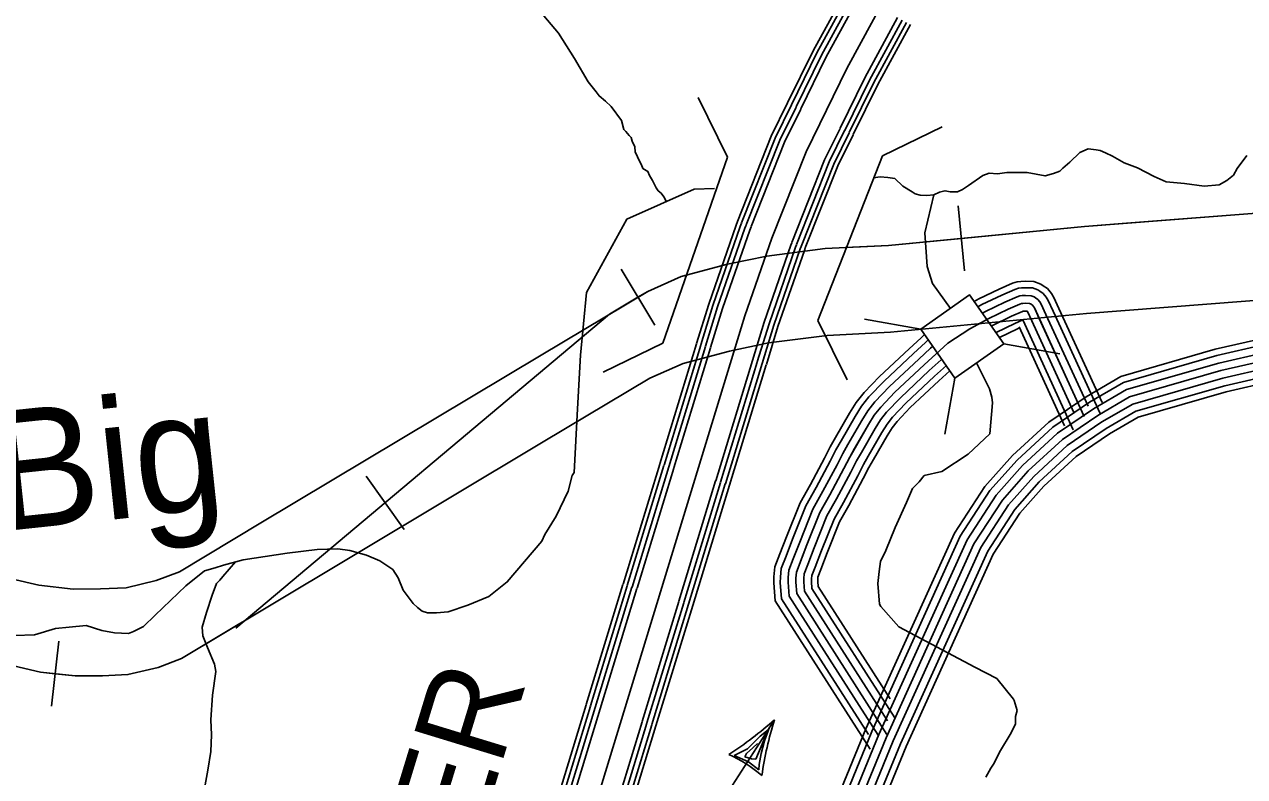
# Model space of a CAD drawing. Extents: x 1551132 to 1791609, y 378168 to 563823.
# Drawn here: x 1589174 to 1594033, y 414761 to 417755 of the extents above; entities that cross this region are included whole.
import ezdxf

# ---------------------------------------------------------------- set-up
doc = ezdxf.new("R2010")
doc.units = 0
for name, color, linetype in [('DESIGN - CONTOURS - Intermediate with optional Text', 7, 'Continuous'), ('DESIGN - DRAINAGE - Bridges and Cross Drains Size Text', 7, 'Continuous'), ('DESIGN - ROW - Right-of-Way and Easement Labels', 7, 'Continuous'), ('DESIGN - TRANSPORTATION - Text', 7, 'Continuous'), ('SURVEY - CENTERLINE - Preliminary Text', 7, 'Continuous'), ('SURVEY - DRAINAGE - Storm Sewer', 7, 'Continuous'), ('SURVEY - TRANSPORTATION - Roads', 7, 'Continuous')]:
    doc.layers.add(name, color=color, linetype=linetype)

msp = doc.modelspace()

# ---------------------------------------------------------------- linework, layer by layer
at = {"layer": 'DESIGN - CONTOURS - Intermediate with optional Text'}
for p, q in [((1592917.766, 416773.627), (1592892.916, 417032.442)), ((1591684.128, 416557.196), (1591550.956, 416780.502)), ((1590686.659, 415744.382), (1590535.538, 415955.996)), ((1589282.883, 415041.196), (1589312.182, 415299.544))]:
    msp.add_line(p, q, dxfattribs=at)
for points in [[(1589123.612, 415548.184), (1589231.334, 415522.892), (1589369.165, 415507.258), (1589477.17, 415507.992), (1589579.235, 415512.809), (1589699.557, 415541.434), (1589791.955, 415576.402), (1590116.139, 415770.874), (1591231.663, 416438.717), (1591656.512, 416692.091), (1591789.175, 416750.618), (1591973.738, 416800.519), (1592130.109, 416832.737), (1592362.445, 416862.054), (1592614.598, 416875.121), (1593395.471, 416950.091), (1594028.04, 416998.751), (1594254.243, 417016.126), (1594410.564, 417044.335), (1594531.92, 417074.995), (1594660.625, 417128.796), (1594720.174, 417163.389), (1594927.644, 417280.6), (1595023.692, 417345.935)], [(1589131.295, 415202.3), (1589239.017, 415177.008), (1589376.848, 415161.374), (1589484.853, 415162.108), (1589586.918, 415166.925), (1589707.24, 415195.55), (1589799.638, 415230.518), (1590123.822, 415424.99), (1591239.346, 416092.833), (1591664.195, 416346.207), (1591796.858, 416404.733), (1591981.421, 416454.635), (1592137.792, 416486.853), (1592370.128, 416516.17), (1592622.281, 416529.237), (1593403.154, 416604.206), (1594035.723, 416652.866), (1594261.926, 416670.242), (1594418.247, 416698.451), (1594539.603, 416729.11), (1594668.308, 416782.912), (1594727.857, 416817.505), (1594935.327, 416934.716), (1595031.375, 417000.051)], [(1593562.584, 416962.949), (1594028.04, 416998.751), (1594220.619, 417013.543)], [(1592905.341, 416903.039), (1593395.471, 416950.091), (1593562.584, 416962.949)], [(1592442.035, 416866.179), (1592614.598, 416875.121), (1592905.341, 416903.039)], [(1591617.538, 416668.849), (1591656.512, 416692.091), (1591789.175, 416750.618), (1591802.567, 416754.234)], [(1590016.241, 415351.93), (1591503.807, 416601.022), (1591617.538, 416668.849)], [(1588702.105, 415432.614), (1588785.186, 415372.579), (1588906.3, 415293.061), (1588993.823, 415249.976), (1589131.295, 415202.3), (1589239.017, 415177.008), (1589297.533, 415170.374)], [(1589926.135, 415306.395), (1590032.266, 415370.063)], [(1589297.533, 415170.374), (1589376.848, 415161.374), (1589484.853, 415162.108), (1589586.918, 415166.925), (1589707.24, 415195.55), (1589799.638, 415230.518), (1589926.135, 415306.395)]]:
    msp.add_lwpolyline(points, dxfattribs=at)
at = {"layer": 'DESIGN - ROW - Right-of-Way and Easement Labels'}
for p, q in [((1592135.658, 414946.612), (1592086.534, 414830.859)), ((1592103.484, 414921.995), (1592135.658, 414946.612)), ((1592141.616, 414957.846), (1592121.391, 414902.903)), ((1592053.801, 414872.06), (1592103.484, 414921.995)), ((1592121.391, 414902.903), (1592107.883, 414852.385)), ((1591999.961, 414844.976), (1592053.801, 414872.06)), ((1592057.66, 414819.275), (1591999.961, 414844.976)), ((1592043.21, 414839.851), (1592049.443, 414853.468)), ((1592049.443, 414853.468), (1592074.643, 414875.043)), ((1592074.643, 414875.043), (1592093.109, 414892.152)), ((1592107.883, 414852.385), (1592099.842, 414808.5)), ((1592069.526, 414831.734), (1592043.21, 414839.851)), ((1592099.042, 414787.633), (1592057.66, 414819.275)), ((1592086.534, 414830.859), (1592069.526, 414831.734)), ((1592099.842, 414808.5), (1592099.042, 414787.633))]:
    msp.add_line(p, q, dxfattribs=at)
msp.add_lwpolyline([(1592160.707, 414987.421), (1591790.982, 414411.606), (1592057.434, 414188.734)], dxfattribs=at)
for centre, radius, start, end in [((1591232.78, 416017.454), 1386.355, 302.575361, 312.0139), ((1593645.821, 414535.711), 1552.312, 163.082858, 171.510636), ((1591760.352, 414363.976), 532.291, 48.864228, 65.722625)]:
    msp.add_arc(centre, radius, start, end, dxfattribs=at)
at = {"layer": 'DESIGN - TRANSPORTATION - Text'}
for points in [[(1591730.935, 417049.009), (1591720.077, 417068.326), (1591710.236, 417082.46), (1591698.344, 417092.618), (1591690.478, 417104.727), (1591674.795, 417132.944), (1591663.02, 417153.111), (1591657.204, 417169.203), (1591637.338, 417181.445), (1591631.496, 417195.537), (1591623.655, 417209.646), (1591615.855, 417227.763), (1591606.08, 417247.906), (1591604.305, 417267.948), (1591594.555, 417290.098), (1591590.705, 417304.157), (1591582.797, 417312.266), (1591568.981, 417328.449), (1591561.073, 417336.549), (1591551.473, 417372.709), (1591510.082, 417427.269), (1591488.333, 417449.552), (1591462.559, 417469.886), (1591450.742, 417486.045), (1591419.193, 417526.463), (1591364.228, 417619.232), (1591301.354, 417720.109), (1591163.182, 417883.947)], [(1594041.198, 417232.415), (1594002.616, 417180.797), (1593988.324, 417154.93), (1593962.083, 417133.204), (1593931.884, 417115.537), (1593871.819, 417110.228), (1593793.937, 417121.154), (1593720.014, 417128.029), (1593672.24, 417148.621), (1593606.625, 417183.43), (1593552.859, 417204.089), (1593507.152, 417230.656), (1593479.294, 417242.998), (1593457.403, 417253.274), (1593441.429, 417255.465), (1593409.479, 417259.84), (1593377.297, 417244.198), (1593336.881, 417206.622), (1593308.615, 417182.922), (1593296.474, 417171.046), (1593272.366, 417161.313), (1593238.258, 417151.696), (1593166.402, 417164.554), (1593086.404, 417165.496), (1593048.346, 417159.929), (1593016.372, 417162.313), (1592990.256, 417152.604), (1592933.816, 417113.211), (1592909.641, 417097.469), (1592889.525, 417087.694), (1592861.534, 417088.019), (1592839.576, 417092.286), (1592817.51, 417086.535), (1592795.402, 417076.785), (1592767.361, 417073.102), (1592741.387, 417075.41), (1592721.429, 417079.652), (1592709.521, 417087.802), (1592671.772, 417110.269), (1592640.114, 417140.687), (1592612.156, 417145.02), (1592582.182, 417147.37), (1592555.516, 417144.545)], [(1591921.539, 417100.877), (1591841.191, 417098.652), (1591573.206, 416979.515), (1591412.409, 416687.632), (1591388.201, 416438.384), (1591376.326, 416224.32), (1591363.777, 415971.022), (1591355.643, 415959.096), (1591338.952, 415897.212), (1591291.836, 415797.626), (1591247.012, 415724.057), (1591234.313, 415698.381)], [(1592795.402, 417076.785), (1592759.769, 416924.481), (1592769.136, 416790.961), (1592790.21, 416723.034), (1592861.425, 416624.557)], [(1592965.198, 416407.476), (1593016.888, 416304.057), (1593026.496, 416271.389), (1593028.413, 416248.33), (1593017.963, 416125.019), (1592932.298, 416044.833), (1592827.284, 415975.715), (1592757.419, 415959.314), (1592737.136, 415933.513), (1592710.845, 415907.788), (1592686.22, 415852.003), (1592641.105, 415752.392), (1592604.072, 415660.706), (1592583.581, 415616.88), (1592577.131, 415576.904), (1592572.598, 415528.894), (1592579.681, 415446.7), (1592584.814, 415438.35), (1592655.604, 415357.015), (1592959.322, 415196.177), (1593045.67, 415151.493), (1593112.668, 415068.866)], [(1591234.313, 415698.381), (1591096.899, 415535.56), (1591024.251, 415478.325), (1590939.861, 415443.266), (1590861.546, 415416.149), (1590815.506, 415412.682), (1590779.515, 415413.107), (1590757.582, 415419.374), (1590739.741, 415433.599), (1590721.925, 415449.833), (1590682.509, 415502.359), (1590663.068, 415552.652), (1590641.427, 415584.953), (1590589.819, 415619.604), (1590536.071, 415642.263), (1590470.272, 415661.055), (1590422.348, 415667.63), (1590340.309, 415664.58), (1590220.145, 415649.971), (1590045.84, 415623.978), (1589967.601, 415602.861), (1589933.476, 415591.244), (1589891.344, 415579.719), (1589816.679, 415520.517), (1589695.365, 415403.781), (1589648.858, 415358.263), (1589608.634, 415338.704), (1589588.543, 415330.929), (1589532.577, 415333.587), (1589482.67, 415342.187), (1589420.897, 415362.938), (1589352.815, 415355.721), (1589298.749, 415350.346), (1589214.468, 415325.303), (1589136.428, 415322.212)], [(1590014.583, 415615.545), (1589965.092, 415556.827), (1589952.934, 415542.951), (1589938.776, 415529.101), (1589922.26, 415483.233), (1589899.477, 415413.406), (1589882.836, 415355.521), (1589884.452, 415321.454), (1589903.935, 415275.169), (1589931.193, 415208.759), (1589936.859, 415178.65), (1589923.801, 415084.673), (1589916.71, 414986.628), (1589920.035, 414926.51), (1589917.293, 414860.45), (1589904.468, 414786.498), (1589893.818, 414728.547), (1589893.552, 414704.896)], [(1593112.668, 415068.866), (1593115.402, 415064.416), (1593126.951, 415024.223), (1593120.685, 415000.264), (1593120.351, 414970.23), (1593099.885, 414928.412), (1593061.169, 414864.777), (1593032.562, 414811.042), (1593022.387, 414795.142), (1593001.987, 414759.333)]]:
    msp.add_lwpolyline(points, dxfattribs=at)
at = {"layer": 'SURVEY - CENTERLINE - Preliminary Text'}
for points in [[(1590777.955, 412456.346), (1592043.086, 416594.797), (1592150.084, 416903.472), (1592286.514, 417247.889), (1592448.927, 417579.306), (1592604.849, 417865.239), (1592861.46, 418251.891), (1593069.722, 418525.723), (1594410.766, 420181.826), (1594824.182, 420678.348), (1594960.987, 420814.168), (1595091.426, 420928.388), (1595285.496, 421051.858), (1600278.989, 423681.755), (1600399.095, 423758.457), (1600533.9, 423862.427), (1600657.331, 423984.272), (1600723.921, 424059.007), (1600835.985, 424211.719), (1600918.816, 424354.681), (1600956.174, 424432.658), (1600998.398, 424544.753), (1601040.98, 424673.207)], [(1592213.374, 417442.836), (1592314.372, 417648.925), (1592447.036, 417892.206)], [(1592229.082, 417435.136), (1592329.922, 417640.883), (1592462.394, 417883.831)], [(1592247.048, 417426.336), (1592347.688, 417631.691), (1592479.952, 417874.256)], [(1592265.656, 417418.219), (1592365.704, 417622.366), (1592498.193, 417865.331)], [(1592422.286, 417341.459), (1592520.659, 417542.189), (1592651.331, 417781.82)], [(1592440.502, 417332.525), (1592538.683, 417532.864), (1592669.139, 417772.103)], [(1592458.46, 417323.725), (1592556.45, 417523.672), (1592686.697, 417762.528)], [(1592474.176, 417316.025), (1592571.991, 417515.63), (1592702.063, 417754.153)], [(1592013.837, 416970.782), (1592147.884, 417309.207), (1592212.974, 417442.019)], [(1592030.103, 416964.34), (1592163.9, 417302.124), (1592228.682, 417434.311)], [(1592048.694, 416956.973), (1592182.208, 417294.024), (1592246.64, 417425.511)], [(1592067.886, 416950.348), (1592200.774, 417285.815), (1592265.256, 417417.402)], [(1592230.057, 416886.105), (1592360.421, 417215.197), (1592421.886, 417340.642)], [(1592248.915, 416878.638), (1592378.979, 417206.988), (1592440.102, 417331.717)], [(1592267.506, 416871.271), (1592397.286, 417198.896), (1592458.06, 417322.916)], [(1592283.772, 416864.821), (1592413.303, 417191.813), (1592473.776, 417315.208)], [(1595714.009, 417314.227), (1595162.163, 416964.425), (1594810.563, 416750.019), (1594646.433, 416668.876), (1594533.069, 416616.582), (1594437.438, 416588.923), (1594285.359, 416546.23), (1593916.017, 416461.703), (1593540.126, 416353.492), (1593401.537, 416272.906), (1593253.016, 416172.02), (1593108.202, 416038.983), (1592998.205, 415914.93), (1592878.099, 415730.016), (1592524.915, 414950.454), (1592289.096, 414375.697)], [(1595727.775, 417292.501), (1595175.746, 416942.591), (1594822.979, 416727.477), (1594657.525, 416645.667), (1594542.078, 416592.415), (1594444.488, 416564.189), (1594291.708, 416521.296), (1593922.45, 416436.794), (1593550.301, 416329.658), (1593415.245, 416251.13), (1593269.024, 416151.803), (1593126.569, 416020.933), (1593018.721, 415899.313), (1592900.724, 415717.633), (1592548.531, 414940.262), (1592313.02, 414366.264)], [(1595744.366, 417266.317), (1595192.113, 416916.257), (1594837.946, 416700.293), (1594670.883, 416617.691), (1594552.936, 416563.289), (1594452.98, 416534.38), (1594299.358, 416491.246), (1593930.2, 416406.76), (1593562.559, 416300.924), (1593431.77, 416224.871), (1593288.323, 416127.435), (1593148.71, 415999.182), (1593043.454, 415880.479), (1592927.99, 415702.707), (1592576.997, 414927.978), (1592341.861, 414354.88)], [(1595760.966, 417240.133), (1595208.479, 416889.932), (1594852.912, 416673.109), (1594684.249, 416589.715), (1594563.794, 416534.155), (1594461.479, 416504.563), (1594307.008, 416461.195), (1593937.95, 416376.734), (1593574.825, 416272.198), (1593448.286, 416198.621), (1593307.623, 416103.068), (1593170.851, 415977.423), (1593068.187, 415861.645), (1592955.264, 415687.782), (1592605.463, 414915.695), (1592370.702, 414343.505)], [(1595760.966, 417240.133), (1595208.479, 416889.932), (1594852.912, 416673.109), (1594684.249, 416589.715), (1594563.794, 416534.155), (1594461.479, 416504.563), (1594307.008, 416461.195), (1593937.95, 416376.734), (1593574.825, 416272.198), (1593448.286, 416198.621), (1593307.623, 416103.068), (1593170.851, 415977.423), (1593068.187, 415861.645), (1592955.264, 415687.782), (1592605.463, 414915.695), (1592370.702, 414343.505)], [(1595777.566, 417213.949), (1595224.845, 416863.606), (1594867.878, 416645.925), (1594697.616, 416561.739), (1594574.652, 416505.021), (1594469.979, 416474.745), (1594314.658, 416431.144), (1593945.7, 416346.708), (1593587.091, 416243.472), (1593464.802, 416172.37), (1593326.922, 416078.701), (1593192.992, 415955.664), (1593092.919, 415842.811), (1592982.538, 415672.857), (1592633.929, 414903.411), (1592399.543, 414332.129)], [(1595794.157, 417187.765), (1595241.211, 416837.272), (1594882.845, 416618.741), (1594710.974, 416533.764), (1594585.51, 416475.895), (1594478.471, 416444.936), (1594322.308, 416401.093), (1593953.449, 416316.674), (1593599.349, 416214.738), (1593481.327, 416146.111), (1593346.222, 416054.334), (1593215.133, 415933.914), (1593117.652, 415823.977), (1593009.804, 415657.931), (1592662.395, 414891.128), (1592428.384, 414320.746)], [(1595807.39, 417166.889), (1595254.269, 416816.28), (1594894.786, 416597.074), (1594721.632, 416511.463), (1594594.168, 416452.67), (1594485.245, 416421.161), (1594328.407, 416377.134), (1593959.633, 416292.732), (1593609.132, 416191.829), (1593494.502, 416125.177), (1593361.605, 416034.908), (1593232.783, 415916.563), (1593137.368, 415808.969), (1593031.546, 415646.031), (1592685.095, 414881.327), (1592451.375, 414311.679)], [(1591850.932, 416484.327), (1591899.056, 416641.756), (1592008.054, 416956.206), (1592013.504, 416969.957)], [(1591867.665, 416479.21), (1591915.697, 416636.331), (1592024.47, 416950.106), (1592029.778, 416963.507)], [(1591886.79, 416473.36), (1591934.714, 416630.131), (1592043.22, 416943.148), (1592048.369, 416956.14)], [(1591906.456, 416468.302), (1591954.005, 416623.848), (1592062.236, 416936.089), (1592067.561, 416949.506)], [(1592073.269, 416417.301), (1592119.868, 416569.763), (1592225.799, 416875.363), (1592229.724, 416885.246)], [(1592092.66, 416411.376), (1592139.159, 416563.471), (1592244.823, 416868.296), (1592248.573, 416877.78)], [(1592111.793, 416405.525), (1592158.175, 416557.271), (1592263.573, 416861.337), (1592267.173, 416870.413)], [(1592128.526, 416400.409), (1592174.816, 416551.846), (1592279.981, 416855.246), (1592283.439, 416863.963)], [(1591704.485, 416005.29), (1591850.665, 416483.452)], [(1591721.218, 416000.173), (1591867.398, 416478.335)], [(1591740.351, 415994.323), (1591886.531, 416472.485)], [(1591760.009, 415989.264), (1591906.189, 416467.435)], [(1591926.822, 415938.263), (1592073.002, 416416.434)], [(1591946.213, 415932.329), (1592092.393, 416410.5)], [(1591965.337, 415926.488), (1592111.518, 416404.659)], [(1591982.079, 415921.371), (1592128.259, 416399.542)], [(1591558.047, 415526.252), (1591704.219, 416004.423)], [(1591574.78, 415521.135), (1591720.952, 415999.306)], [(1591593.904, 415515.285), (1591740.076, 415993.456)], [(1591613.57, 415510.227), (1591759.742, 415988.398)], [(1591780.383, 415459.225), (1591926.555, 415937.396)], [(1591799.774, 415453.3), (1591945.946, 415931.471)], [(1591818.899, 415447.45), (1591965.071, 415925.621)], [(1591835.64, 415442.333), (1591981.812, 415920.504)], [(1591411.6, 415047.214), (1591557.78, 415525.385)], [(1591428.333, 415042.097), (1591574.513, 415520.268)], [(1591447.466, 415036.247), (1591593.646, 415514.418)], [(1591467.123, 415031.197), (1591613.304, 415509.36)], [(1591633.936, 414980.196), (1591780.116, 415458.359)], [(1591653.327, 414974.262), (1591799.508, 415452.425)], [(1591672.452, 414968.421), (1591818.632, 415446.583)], [(1591689.193, 414963.304), (1591835.373, 415441.467)], [(1591265.161, 414568.185), (1591411.341, 415046.348)], [(1591281.894, 414563.068), (1591428.074, 415041.231)], [(1591301.027, 414557.218), (1591447.207, 415035.381)], [(1591320.685, 414552.159), (1591466.857, 415030.322)], [(1591487.498, 414501.158), (1591633.67, 414979.321)], [(1591506.889, 414495.233), (1591653.061, 414973.396)], [(1591526.013, 414489.383), (1591672.185, 414967.546)], [(1591542.755, 414484.266), (1591688.927, 414962.429)]]:
    msp.add_lwpolyline(points, dxfattribs=at)
at = {"layer": 'SURVEY - DRAINAGE - Storm Sewer'}
for p, q in [((1592743.028, 416541.679), (1592519.367, 416581.139)), ((1593073.928, 416483.353), (1593297.623, 416443.91)), ((1592879.275, 416347.099), (1592839.825, 416123.41))]:
    msp.add_line(p, q, dxfattribs=at)
for points in [[(1591973.313, 417226.172), (1591856.916, 417463.153)], [(1592828.368, 417347.576), (1592591.399, 417231.164)], [(1591715.777, 416486.477), (1591973.313, 417226.172)], [(1592333.863, 416576.438), (1592591.399, 417231.164)], [(1592450.251, 416339.457), (1592333.863, 416576.438)], [(1591715.777, 416486.477), (1591478.799, 416370.074)]]:
    msp.add_lwpolyline(points, dxfattribs=at)
msp.add_lwpolyline([(1592743.028, 416541.679), (1592879.308, 416347.049), (1593073.928, 416483.353), (1592937.648, 416677.966)], close=True, dxfattribs=at)
at = {"layer": 'SURVEY - TRANSPORTATION - Roads'}
for points in [[(1592956.023, 416652.124), (1592975.248, 416662.408), (1593054.921, 416700.892), (1593108.644, 416724.434), (1593126.894, 416729.61), (1593142.435, 416731.593), (1593159.51, 416732.526), (1593194.051, 416731.11), (1593221.25, 416720.626), (1593231.392, 416713.634), (1593247.558, 416703.026), (1593263.816, 416683.517), (1593273.374, 416667.783), (1593293.548, 416623.874)], [(1592970.489, 416630.699), (1592986.914, 416639.482), (1593065.679, 416677.525), (1593117.353, 416700.175), (1593132.052, 416704.342), (1593144.769, 416705.959), (1593159.685, 416706.776), (1593188.759, 416705.592), (1593209.159, 416697.725), (1593217.034, 416692.292), (1593230.25, 416683.625), (1593242.833, 416668.525), (1593250.633, 416655.699), (1593270.182, 416613.14)], [(1592448.801, 415178.043), (1592249.605, 415489.035), (1592246.214, 415535.161), (1592246.431, 415551.186), (1592248.747, 415575.195), (1592290.221, 415682.798), (1592342.004, 415812.302), (1592380.969, 415881.87), (1592437.418, 415987.24), (1592460.393, 416031.991), (1592534.866, 416162.203), (1592558.34, 416198.904), (1592583.848, 416231.629), (1592640.697, 416290.939), (1592756.278, 416399.509), (1592851.542, 416486.328), (1592938.39, 416543.205), (1593015.03, 416584.206), (1593091.611, 416621.198), (1593138.352, 416641.682), (1593144.494, 416643.424), (1593150.385, 416644.174), (1593160.118, 416644.707), (1593176.01, 416644.057), (1593180.009, 416642.516), (1593182.426, 416640.849), (1593188.534, 416636.84), (1593192.251, 416632.382), (1593195.784, 416626.565), (1593326.706, 416341.633)], [(1592988.556, 416605.198), (1593000.972, 416611.84), (1593078.645, 416649.366), (1593127.852, 416670.925), (1593138.269, 416673.883), (1593147.577, 416675.066), (1593159.902, 416675.741), (1593182.384, 416674.825), (1593194.584, 416670.125), (1593199.734, 416666.575), (1593209.392, 416660.233), (1593217.542, 416650.458), (1593223.208, 416641.132), (1593242.008, 416600.198)], [(1593006.338, 416579.556), (1593015.03, 416584.206), (1593091.611, 416621.198), (1593138.352, 416641.682), (1593144.494, 416643.424), (1593150.385, 416644.174), (1593160.118, 416644.707), (1593176.01, 416644.057), (1593180.009, 416642.516), (1593182.426, 416640.849), (1593188.534, 416636.84), (1593192.251, 416632.382), (1593195.784, 416626.565), (1593213.842, 416587.256)], [(1593024.33, 416554.03), (1593029.088, 416556.572), (1593104.578, 416593.031), (1593148.852, 416612.44), (1593150.718, 416612.965), (1593153.193, 416613.282), (1593160.335, 416613.673), (1593167.526, 416613.382), (1593168.36, 416611.998), (1593185.676, 416574.314)], [(1593242.008, 416600.215), (1593409.679, 416235.288)], [(1593270.174, 416613.157), (1593457.486, 416205.496)], [(1593293.548, 416623.899), (1593465.544, 416249.572)], [(1593042.004, 416528.321), (1593043.146, 416528.929), (1593117.544, 416564.872), (1593149.468, 416578.864), (1593157.502, 416561.372)], [(1593056.521, 416507.945), (1593127.886, 416542.413), (1593137.152, 416546.471)], [(1593135.044, 416551.063), (1593315.914, 416157.42)], [(1593157.51, 416561.388), (1593350.513, 416141.319)], [(1593185.676, 416574.33), (1593353.238, 416209.638)], [(1593213.842, 416587.273), (1593394.587, 416193.896)], [(1592404.061, 416110.168), (1592459.801, 416207.637), (1592486.65, 416249.613), (1592517.425, 416289.089), (1592578.965, 416353.299), (1592696.704, 416463.894), (1592744.57, 416507.52)], [(1592744.561, 416507.512), (1592758.619, 416520.32)], [(1592761.886, 416488.503), (1592773.211, 416498.828)], [(1592426.385, 416097.401), (1592481.809, 416194.32), (1592507.667, 416234.746), (1592536.899, 416272.247), (1592597.065, 416335.015), (1592714.17, 416445.018), (1592761.894, 416488.511)], [(1592453.293, 416082.009), (1592508.342, 416178.261), (1592533.008, 416216.821), (1592560.374, 416251.938), (1592618.881, 416312.982), (1592735.228, 416422.268), (1592782.769, 416465.594)], [(1592782.76, 416465.594), (1592791.327, 416473.394)], [(1592480.2, 416066.617), (1592534.866, 416162.203), (1592558.34, 416198.904), (1592583.848, 416231.629), (1592640.697, 416290.939), (1592756.278, 416399.509), (1592803.651, 416442.685)], [(1592507.108, 416051.225), (1592561.39, 416146.144), (1592583.673, 416180.986), (1592607.323, 416211.321), (1592662.513, 416268.897), (1592777.327, 416376.75), (1592824.534, 416419.776)], [(1592803.643, 416442.677), (1592808.951, 416447.519)], [(1592824.526, 416419.76), (1592827.126, 416422.135)], [(1592534.016, 416035.833), (1592587.923, 416130.085), (1592609.014, 416163.061), (1592630.797, 416191.012), (1592684.329, 416246.863), (1592798.385, 416353.999), (1592845.409, 416396.859)], [(1592555.474, 416023.566), (1592609.072, 416117.285), (1592629.214, 416148.777), (1592649.513, 416174.82), (1592701.72, 416229.288), (1592815.168, 416335.857), (1592859.192, 416375.975)], [(1592182.824, 415648.047), (1592208.573, 415714.857), (1592262.68, 415850.178), (1592304.038, 415924.021), (1592359.737, 416027.991), (1592383.269, 416073.825), (1592404.069, 416110.193)], [(1592206.823, 415638.805), (1592232.514, 415705.457), (1592285.938, 415839.077), (1592326.596, 415911.663), (1592382.511, 416016.04), (1592405.877, 416061.558), (1592426.393, 416097.417)], [(1592235.748, 415627.655), (1592261.364, 415694.132), (1592313.971, 415825.685), (1592353.778, 415896.77), (1592409.969, 416001.64), (1592433.135, 416046.774), (1592453.301, 416082.025)], [(1592264.672, 415616.505), (1592290.221, 415682.798), (1592342.004, 415812.302), (1592380.969, 415881.87), (1592437.418, 415987.24), (1592460.393, 416031.991), (1592480.209, 416066.633)], [(1592293.596, 415605.354), (1592319.079, 415671.465), (1592370.036, 415798.918), (1592408.16, 415866.97), (1592464.867, 415972.839), (1592487.65, 416017.207), (1592507.116, 416051.241)], [(1592322.521, 415594.204), (1592347.928, 415660.139), (1592398.069, 415785.526), (1592435.343, 415852.078), (1592492.325, 415958.439), (1592514.908, 416002.423), (1592534.024, 416035.849)], [(1592345.587, 415585.321), (1592370.936, 415651.106), (1592420.418, 415774.859), (1592457.018, 415840.202), (1592514.216, 415946.955), (1592536.641, 415990.64), (1592555.482, 416023.574)], [(1592541.598, 414870.519), (1592163.757, 415460.434), (1592158.458, 415532.536), (1592158.774, 415556.003), (1592162.591, 415595.554), (1592182.824, 415648.064)], [(1592535.215, 414928.187), (1592188.924, 415468.817), (1592184.182, 415533.302), (1592184.474, 415554.586), (1592187.849, 415589.587), (1592206.823, 415638.814)], [(1592573.539, 414925.845), (1592219.265, 415478.926), (1592215.198, 415534.236), (1592215.448, 415552.886), (1592218.298, 415582.387), (1592235.748, 415627.663)], [(1592608.563, 414928.612), (1592249.605, 415489.035), (1592246.214, 415535.161), (1592246.431, 415551.186), (1592248.747, 415575.195), (1592264.672, 415616.513)], [(1592611.013, 414982.255), (1592279.946, 415499.143), (1592277.23, 415536.086), (1592277.413, 415549.486), (1592279.197, 415568.003), (1592293.596, 415605.363)], [(1592639.504, 414995.255), (1592310.287, 415509.252), (1592308.246, 415537.019), (1592308.387, 415547.786), (1592309.646, 415560.803), (1592322.521, 415594.213)], [(1592620.922, 415070.082), (1592334.479, 415517.31), (1592332.97, 415537.761), (1592333.087, 415546.428), (1592333.92, 415555.07), (1592345.587, 415585.329)]]:
    msp.add_lwpolyline(points, dxfattribs=at)

# ---------------------------------------------------------------- texts
at = {"layer": 'DESIGN - DRAINAGE - Bridges and Cross Drains Size Text'}
msp.add_text('Big', height=474.9892, rotation=6.050956, dxfattribs=at).set_placement((1589070.313, 415735.372))
at = {"layer": 'DESIGN - ROW - Right-of-Way and Easement Labels'}
msp.add_text('(UNDER ', height=370.0083, rotation=73.001522, dxfattribs=at).set_placement((1590612.017, 413297.859))

doc.saveas('drawing.dxf')
